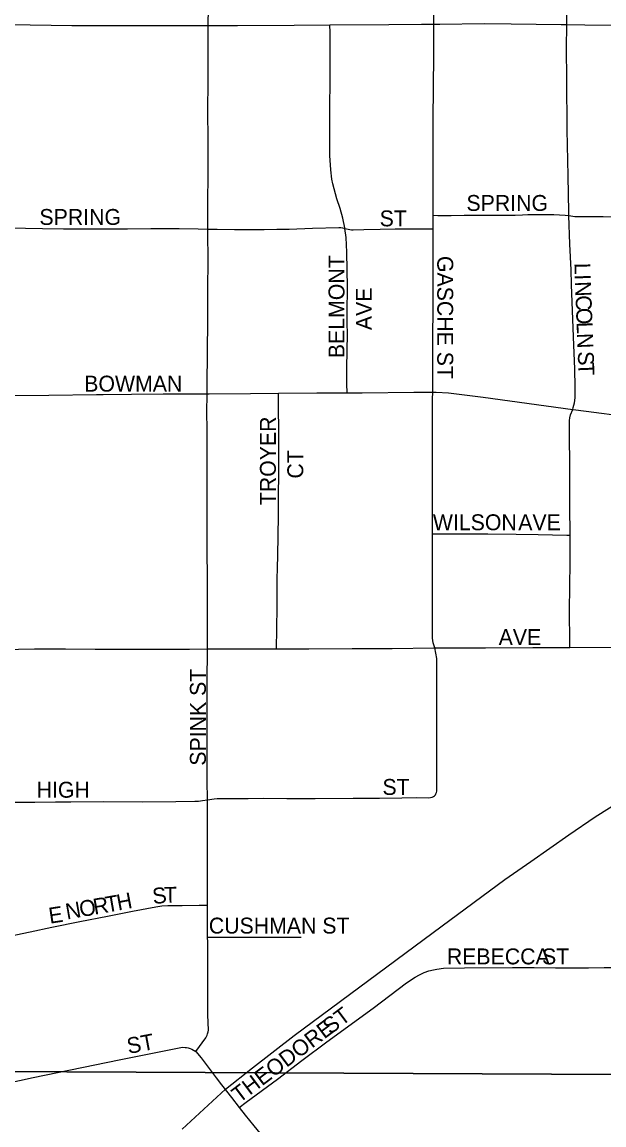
# Model space of a CAD drawing. Extents: x 1985906 to 2360102, y 891258 to 1222054.
# Drawn here: x 2125185 to 2127014, y 1019933 to 1023399 of the extents above; entities that cross this region are included whole.
import ezdxf

# ---------------------------------------------------------------- set-up
doc = ezdxf.new("R2010")
doc.units = 0
for name, color, linetype in [('GM_X_City_Street', 7, 'Continuous'), ('GM_X_City_Street_Text', 7, 'Continuous'), ('GM_X_Rail_Line', 7, 'Continuous'), ('GM_X_Section', 7, 'Continuous')]:
    doc.layers.add(name, color=color, linetype=linetype)

msp = doc.modelspace()

# ---------------------------------------------------------------- linework, layer by layer
at = {"layer": 'GM_X_City_Street'}
for points in [[(2125770.8, 1023387.7), (2125770.9, 1023443.5), (2125771.4, 1023535.2), (2125770.8, 1023610.5), (2125769.6, 1023745.5), (2125769.7, 1023820), (2125769.7, 1023912), (2125770.1, 1023994.6), (2125770.2, 1024023.7), (2125770.2, 1024041.3)], [(2126479.7, 1023391.9), (2126479.7, 1023430.9), (2126480.6, 1023509.4), (2126481.4, 1023571.2), (2126482.3, 1023639), (2126482.3, 1023733.4), (2126478.9, 1023832.8), (2126476.8, 1023909.9), (2126476.5, 1023959), (2126476.4, 1024008), (2126476.3, 1024040.7)], [(2126897.2, 1023390.6), (2126897.3, 1023428.9), (2126897.8, 1023509.6), (2126896.9, 1023622.7), (2126897.4, 1023759.2), (2126896.9, 1023911.3), (2126896.6, 1024039.6)], [(2126153.2, 1023389.4), (2126338.3, 1023390.6), (2126440.5, 1023391.7), (2126479.7, 1023391.9)], [(2126477, 1022791.3), (2126477, 1022794.9), (2126477.9, 1022869.2), (2126477.9, 1022916.9), (2126477.9, 1022964.5), (2126477.9, 1023028.9), (2126477.9, 1023096.5), (2126478.8, 1023187.7), (2126479.6, 1023299.4), (2126479.7, 1023391.9)], [(2126479.7, 1023391.9), (2126498.3, 1023392.2), (2126637.9, 1023394.2), (2126722.8, 1023393.2), (2126801.5, 1023392.1), (2126879.6, 1023391), (2126897.2, 1023390.6)], [(2125125.3, 1023390.7), (2125144.8, 1023390.4), (2125277.1, 1023388.6), (2125342.2, 1023388.2), (2125438.1, 1023388.2), (2125551.7, 1023387.7), (2125698, 1023387.7), (2125770.8, 1023387.7)], [(2125769.4, 1022747.9), (2125769.8, 1022816.7), (2125770.7, 1022934.2), (2125770, 1023037.1), (2125769.6, 1023110.4), (2125770, 1023221.6), (2125770.3, 1023340.7), (2125770.8, 1023387.7)], [(2125770.8, 1023387.7), (2125862.2, 1023387.6), (2126040.3, 1023388.6), (2126153.2, 1023389.4)], [(2126200.3, 1022750.2), (2126200, 1022752.3), (2126193.9, 1022782.2), (2126185.4, 1022812.4), (2126175.2, 1022843.6), (2126162, 1022889.9), (2126159.4, 1022904.7), (2126155.4, 1022934.5), (2126152.6, 1022979.2), (2126152.4, 1022996.4), (2126152.3, 1023009.8), (2126152.5, 1023074.6), (2126153, 1023123), (2126153.3, 1023220.8), (2126153.4, 1023301.7), (2126153.3, 1023366.2), (2126153.2, 1023389.4)], [(2126904.2, 1022790.3), (2126903.7, 1022801), (2126901.8, 1022914.9), (2126898.8, 1023060), (2126897.3, 1023218.9), (2126896.8, 1023315.3), (2126897.2, 1023390.6)], [(2126897.2, 1023390.6), (2126953.6, 1023390), (2127040.6, 1023388.4), (2127126.1, 1023388.4), (2127179.2, 1023388.5)], [(2126477, 1022791.3), (2126491.9, 1022791.2), (2126533.8, 1022791.2), (2126574.9, 1022791.9), (2126610.5, 1022791.9), (2126638.7, 1022791.9), (2126670.9, 1022791.9), (2126703.9, 1022791.9), (2126735.4, 1022791.9), (2126758.4, 1022793), (2126775.4, 1022793.7), (2126817.7, 1022793.7), (2126856.9, 1022793.7), (2126892.5, 1022791.5), (2126904.2, 1022790.3)], [(2126477, 1022749), (2126477, 1022791.3)], [(2126915.9, 1022181.7), (2126917.8, 1022187.5), (2126921.5, 1022201.7), (2126923.8, 1022217.7), (2126923.3, 1022252.5), (2126922.6, 1022308.2), (2126918.4, 1022409.8), (2126912.7, 1022573.8), (2126910.8, 1022620.3), (2126907.4, 1022701), (2126904.2, 1022790.3)], [(2126904.2, 1022790.3), (2126922.5, 1022788.1), (2126955.1, 1022788.1), (2127011.5, 1022787.4), (2127047.8, 1022787), (2127085.2, 1022787), (2127136.6, 1022786.8), (2127181.6, 1022786.5)], [(2125124.9, 1022752.6), (2125149, 1022752.2), (2125196.8, 1022751.3), (2125249.8, 1022750.4), (2125316.1, 1022749.2), (2125376.5, 1022748.4), (2125464.3, 1022748.8), (2125517.1, 1022749.1), (2125590.1, 1022749.5), (2125634.4, 1022749.7), (2125679.6, 1022749.5), (2125738.5, 1022748.6), (2125769.4, 1022747.9)], [(2125767.3, 1022230.1), (2125767.4, 1022258.9), (2125769.7, 1022461.7), (2125769.8, 1022540.7), (2125769.9, 1022667.9), (2125769.1, 1022718), (2125769.4, 1022747.9)], [(2125769.4, 1022747.9), (2125798.6, 1022747.7), (2125852.7, 1022746.9), (2125903.5, 1022746.8), (2125946, 1022746.8), (2125986.4, 1022747.6), (2126025, 1022748.3), (2126098.7, 1022750.5), (2126181.5, 1022752.9), (2126187, 1022752.7), (2126192.2, 1022751.9), (2126200.3, 1022750.2)], [(2126206.7, 1022234), (2126206.6, 1022262.3), (2126206.5, 1022293.1), (2126206.5, 1022312.2), (2126207.8, 1022418.9), (2126207.6, 1022452), (2126207.4, 1022485.5), (2126208.2, 1022565.5), (2126206.5, 1022675.5), (2126204.1, 1022721.9), (2126200.3, 1022750.2)], [(2126200.3, 1022750.2), (2126215.4, 1022746.8), (2126220.8, 1022745.9), (2126226.3, 1022745.8), (2126259.6, 1022746.4), (2126310.7, 1022747.5), (2126358.1, 1022748.6), (2126467.5, 1022748.9), (2126477, 1022749)], [(2126476, 1022235.6), (2126476.9, 1022302.6), (2126476.7, 1022410.2), (2126477, 1022495.7), (2126477, 1022565.9), (2126477, 1022691.2), (2126477, 1022740.5), (2126477, 1022749)], [(2125124.7, 1022223.2), (2125161.6, 1022224.7), (2125269.5, 1022226.2), (2125419.9, 1022228.3), (2125440.7, 1022228.5)], [(2125440.7, 1022228.5), (2125529.1, 1022229.1), (2125628.7, 1022230.2), (2125767.3, 1022230.1)], [(2125768.1, 1021429.1), (2125768.2, 1021441.8), (2125768.6, 1021549.9), (2125767.9, 1021640.3), (2125767, 1021748.4), (2125767, 1021950.2), (2125767.5, 1022052), (2125766.9, 1022119.6), (2125766.5, 1022172.1), (2125767.3, 1022230.1)], [(2125767.3, 1022230.1), (2125773.9, 1022230.1), (2125903.3, 1022231.9), (2125991.6, 1022232.8)], [(2125984.8, 1021429.4), (2125985.3, 1021447.4), (2125986, 1021474.1), (2125986.6, 1021505.1), (2125987.4, 1021548.5), (2125987.6, 1021565.1), (2125987.4, 1021578.1), (2125987.3, 1021588.9), (2125987.3, 1021601), (2125987.5, 1021616.9), (2125987.7, 1021629.5), (2125987.7, 1021641.6), (2125987.6, 1021658), (2125988, 1021673.9), (2125988.3, 1021688.2), (2125989.3, 1021718.1), (2125989.6, 1021738), (2125990.1, 1021768.2), (2125990.7, 1021800), (2125991, 1021832.3), (2125991.4, 1021866.7), (2125991.7, 1021891.3), (2125991.8, 1021902.7), (2125991.6, 1021929.1), (2125992.4, 1021961.3), (2125992, 1021977.6), (2125992.2, 1022010.4), (2125992.8, 1022024.7), (2125992.8, 1022074.6), (2125992.7, 1022091.9), (2125991.8, 1022211), (2125991.6, 1022232.8)], [(2125991.6, 1022232.8), (2126112.4, 1022234), (2126206.7, 1022234)], [(2126206.7, 1022234), (2126254.7, 1022234), (2126416.8, 1022235.5), (2126476, 1022235.6)], [(2126475.1, 1021791), (2126475.1, 1021856.3), (2126475.2, 1021937.4), (2126475.5, 1022016), (2126475.2, 1022214), (2126476, 1022235.6)], [(2126476, 1022235.6), (2126487.2, 1022235.4), (2126525.4, 1022233.2), (2126634.7, 1022220), (2126915.9, 1022181.7)], [(2126907.9, 1021785.9), (2126907.4, 1021877.4), (2126906.9, 1022045.7), (2126906.4, 1022059.8), (2126905.9, 1022131.6), (2126906.3, 1022146.7), (2126907.4, 1022155.2), (2126909.5, 1022164.1), (2126915.9, 1022181.7)], [(2126915.9, 1022181.7), (2126925.9, 1022180.3), (2127119.9, 1022155.5), (2127184.5, 1022146.8)], [(2126475.1, 1021791), (2126496.8, 1021791), (2126553.1, 1021790.8), (2126649.5, 1021790.4), (2126738.1, 1021789.5), (2126807.4, 1021788.8), (2126898, 1021786.2), (2126907.9, 1021785.9)], [(2126483.2, 1021432), (2126477.5, 1021447.7), (2126475.1, 1021462.7), (2126475.1, 1021497), (2126475.1, 1021547.1), (2126475.1, 1021593.9), (2126475.1, 1021655.8), (2126475.1, 1021710.9), (2126475.1, 1021782.8), (2126475.1, 1021791)], [(2126906.9, 1021433.9), (2126906.8, 1021449.1), (2126906.3, 1021550.2), (2126907.9, 1021700.7), (2126907.9, 1021785.9)], [(2125124.3, 1021423.6), (2125142.3, 1021426.1), (2125174.8, 1021428.4), (2125224.1, 1021429), (2125322.4, 1021429.2), (2125415, 1021428), (2125581.1, 1021428), (2125711.5, 1021428.7), (2125768.1, 1021429.1)], [(2125768.4, 1020955.2), (2125767.6, 1021016), (2125767.3, 1021051.5), (2125767.4, 1021147), (2125767.5, 1021185), (2125767.7, 1021323), (2125768.1, 1021429.1)], [(2125768.1, 1021429.1), (2125857.2, 1021429.2), (2125984.8, 1021429.4)], [(2125984.8, 1021429.4), (2125992.5, 1021429.4), (2126087.2, 1021429.4), (2126223, 1021430.1), (2126348.8, 1021430), (2126479.9, 1021432), (2126483.2, 1021432)], [(2126481.7, 1020966.9), (2126484.8, 1020970.7), (2126486.2, 1020973.5), (2126487.8, 1020977.9), (2126488.6, 1020982.1), (2126489.1, 1020986.9), (2126489.4, 1020992.7), (2126489.2, 1021010.6), (2126488.7, 1021099), (2126488.7, 1021160.2), (2126488.7, 1021225.9), (2126488.7, 1021302.8), (2126488.7, 1021351.4), (2126488.8, 1021399.2), (2126483.2, 1021432)], [(2126483.2, 1021432), (2126641.9, 1021432.2), (2126790.3, 1021433.1), (2126885.8, 1021433.9), (2126906.9, 1021433.9)], [(2126906.9, 1021433.9), (2127188.7, 1021434.6)], [(2125768.4, 1020955.2), (2125789.3, 1020958.1), (2125798.3, 1020959), (2125805.9, 1020959.4), (2125896.4, 1020958.7), (2125943.5, 1020959.6), (2126017.4, 1020959.4), (2126106.3, 1020959.4), (2126226.5, 1020960.1), (2126252.7, 1020960.1), (2126308.7, 1020960.1), (2126379.1, 1020961.1), (2126424.1, 1020961.7), (2126462.4, 1020961.2), (2126469.6, 1020961.7), (2126474.8, 1020962.8), (2126478.9, 1020964.9), (2126481.7, 1020966.9)], [(2125124.9, 1020947.7), (2125151.2, 1020947.7), (2125225.4, 1020947.6), (2125290.2, 1020948.3), (2125338.6, 1020948.4), (2125442.4, 1020949.1), (2125562.5, 1020948.9), (2125669.2, 1020949.7), (2125728.3, 1020950.2), (2125740, 1020950.9), (2125752.2, 1020952.6), (2125768.4, 1020955.2)], [(2125768.4, 1020623.5), (2125768.4, 1020799.8), (2125768.4, 1020955.2)], [(2125126.5, 1020521.8), (2125211.4, 1020539.9), (2125279.5, 1020554.4), (2125367.4, 1020572.2), (2125454.3, 1020589.7), (2125532.5, 1020604.8), (2125605.6, 1020619.1), (2125624.6, 1020621.7), (2125643.4, 1020623.2), (2125688.8, 1020623.2), (2125742.5, 1020623.4), (2125768.4, 1020623.5)], [(2125768.8, 1020523.5), (2125768.4, 1020623.5)], [(2125731.9, 1020163.8), (2125762.6, 1020207.4), (2125765.3, 1020211.4), (2125767.2, 1020215.2), (2125768.8, 1020219.2), (2125769.8, 1020222.5), (2125770.6, 1020226.3), (2125771.2, 1020230.8), (2125769.8, 1020279.4), (2125769.3, 1020341.8), (2125769.3, 1020431.2), (2125768.9, 1020508.1), (2125768.8, 1020523.5)], [(2125768.8, 1020523.5), (2125785.6, 1020523.5), (2125881.9, 1020523.5), (2126014.8, 1020523.5), (2126062.9, 1020523.5)], [(2125867.7, 1019988.7), (2125889.9, 1020005.1), (2125987.9, 1020077.7), (2126064.9, 1020135.4), (2126143.5, 1020194), (2126288.5, 1020300.7), (2126393.3, 1020379.5), (2126420.6, 1020397.3), (2126434.8, 1020405.1), (2126449.3, 1020412), (2126464, 1020417.5), (2126478.9, 1020421), (2126489.3, 1020423), (2126509.9, 1020425.6)], [(2126509.9, 1020425.6), (2126575.5, 1020426.6), (2126727.1, 1020428.1), (2126795.1, 1020427.7), (2126861.5, 1020427.3), (2126920.3, 1020427.4), (2126966.1, 1020427.5), (2127014.8, 1020427.7), (2127065.9, 1020427.8), (2127122.9, 1020427.9), (2127174.9, 1020428.1)], [(2125134.1, 1020063.9), (2125220.7, 1020082), (2125490.7, 1020137.6), (2125684, 1020176.8), (2125690.5, 1020177.6), (2125697.9, 1020177.1), (2125702.6, 1020176.6), (2125707.8, 1020175.4), (2125713.7, 1020173.4), (2125718.8, 1020171.2), (2125731.9, 1020163.8)], [(2125731.9, 1020163.8), (2125748.4, 1020144.4), (2125795.4, 1020081.9), (2125812.7, 1020059.6)], [(2125812.7, 1020059.6), (2125844.1, 1020019.3), (2125867.7, 1019988.7)], [(2125867.7, 1019988.7), (2125887.1, 1019963.7), (2125913.6, 1019930.2), (2125942, 1019896), (2125956.5, 1019880.8), (2125969.9, 1019868.2), (2125979.7, 1019861.1), (2125991.4, 1019854.3), (2126010.9, 1019846.1), (2126040.7, 1019837.8), (2126051.9, 1019835.7)]]:
    msp.add_lwpolyline(points, dxfattribs=at)
at = {"layer": 'GM_X_Rail_Line'}
msp.add_lwpolyline([(2125688.5, 1019920.1), (2125825.1, 1020045.8), (2125909.7, 1020113.1), (2126040.9, 1020214.2), (2126506.2, 1020559.3), (2126702.8, 1020704.1), (2126783.9, 1020761.5), (2126904.1, 1020845.2), (2126986.9, 1020901.7), (2127077.1, 1020958.1), (2127145.4, 1020998.2), (2127257.4, 1021056.5), (2127366.6, 1021106.6), (2127478.6, 1021149.4), (2127573.3, 1021179.4), (2127662.6, 1021200.3), (2127862, 1021246.8), (2128216.2, 1021316), (2128682.4, 1021409.8)], dxfattribs=at)
at = {"layer": 'GM_X_Section'}
for points in [[(2130375.3, 1025487.4), (2130421.3, 1025489.7), (2130549.1, 1020075.3), (2125107.5, 1020101.4), (2125102, 1025486.6)], [(2130549.1, 1020075.3), (2130647.9, 1014808.7), (2125116.8, 1014766.3), (2125107.5, 1020101.4)]]:
    msp.add_lwpolyline(points, close=True, dxfattribs=at)

# ---------------------------------------------------------------- texts
at = {"layer": 'GM_X_City_Street_Text'}
for s, rotation, p in [('SPRING', 0, (2126582.1, 1022805.1)), ('SPRING', 0, (2125240.1, 1022761.1)), ('ST', 0, (2126309.3, 1022756.7)), ('BELMONT', 90, (2126198.7, 1022342.5)), ('GASCHE ST', 270, (2126490.3, 1022663.7)), ('L', 271.0382, (2126921.5, 1022641.5)), ('I', 272.1066, (2126922.2, 1022605.3)), ('AVE', 90, (2126284.7, 1022430.5)), ('N', 272.2249, (2126923, 1022583.2)), ('C', 272.2558, (2126924.7, 1022539.2)), ('O', 272.2517, (2126926.3, 1022499.6)), ('L', 272.2653, (2126928, 1022455.6)), ('N', 272.2517, (2126929.4, 1022420.4)), ('S', 272.2409, (2126931.7, 1022363.3)), ('T', 272.2653, (2126933, 1022328.1)), ('BOWMAN', 0, (2125380.9, 1022237.5)), ('TROYER', 90, (2125983.1, 1021880.5)), ('CT', 90, (2126069.1, 1021964.1)), ('WILSON', 0, (2126476.5, 1021801.9)), ('AVE', 0, (2126744.9, 1021801.9)), ('AVE', 0, (2126683.3, 1021441.1)), ('SPINK ST', 90, (2125763.1, 1021062.1)), ('HIGH', 0, (2125231.3, 1020961.5)), ('ST', 0, (2126318.1, 1020970.3)), ('T', 9.9018, (2125452.2, 1020600.5)), ('H', 10.6415, (2125487.6, 1020606.7)), ('S', 6.8064, (2125598, 1020626.8)), ('T', 1.0791, (2125631.7, 1020630.9)), ('E', 8.5432, (2125272.9, 1020565.6)), ('N', 9.8972, (2125326.5, 1020578.6)), ('O', 9.8953, (2125369.8, 1020586.1)), ('R', 9.8915, (2125413.2, 1020593.7)), ('CUSHMAN ST', 0, (2125772.5, 1020534.7)), ('REBECCA', 0, (2126520.5, 1020437.9)), ('ST', 0, (2126819.7, 1020437.9)), ('ST', 36.8699, (2126154.1, 1020216)), ('THEODORE', 37.0206, (2125868.3, 1020000.6)), ('ST', 10.6188, (2125520, 1020156.2))]:
    msp.add_text(s, height=50, rotation=rotation, dxfattribs=at).set_placement(p)

doc.saveas('drawing.dxf')
